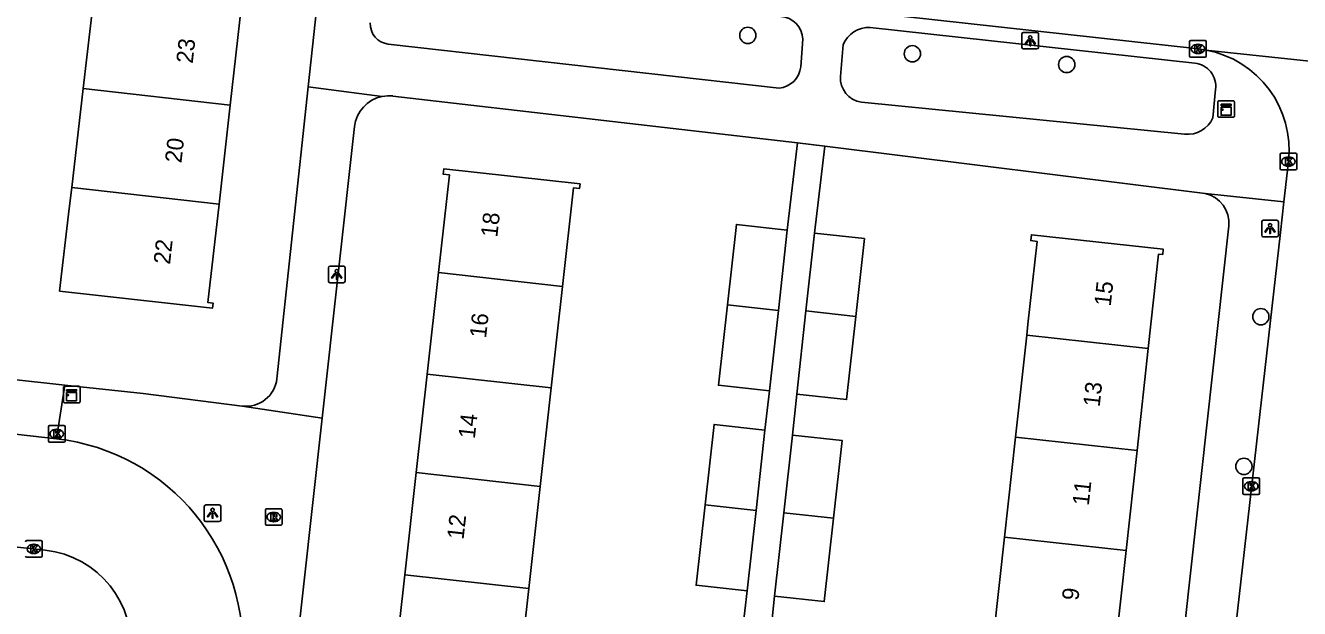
# Model space of a CAD drawing. Extents: x 162026 to 163499, y 387297 to 388169.
# Drawn here: x 162652.8 to 162729.3, y 387463.1 to 387498.1 of the extents above; entities that cross this region are included whole.
import ezdxf

# ---------------------------------------------------------------- set-up
doc = ezdxf.new("R2010")
doc.units = 0
for name, color, linetype in [('IMGEO_Boom', 7, 'Continuous'), ('IMGEO_Kast', 7, 'Continuous'), ('IMGEO_Kolk', 7, 'Continuous'), ('IMGEO_Lichtpunt', 7, 'Continuous'), ('IMGEO_Pand', 7, 'Continuous'), ('IMGEO_Pand_nummerreeks', 7, 'Continuous'), ('IMGEO_Rijbaan_lokaal_open', 7, 'Continuous'), ('IMGEO_Rioolput', 7, 'Continuous'), ('IMGEO_Voetpad_open', 7, 'Continuous')]:
    doc.layers.add(name, color=color, linetype=linetype)

msp = doc.modelspace()

# ---------------------------------------------------------------- linework, layer by layer
at = {"layer": 'IMGEO_Boom'}
for centre in [(162696.159, 387497.521), (162706.045, 387496.418), (162715.315, 387495.772), (162726.978, 387480.621), (162725.959, 387471.628)]:
    msp.add_circle(centre, 0.489, dxfattribs=at)
at = {"layer": 'IMGEO_Kast'}
for p, q in [((162724.393, 387492.675), (162724.393, 387493.516)), ((162724.393, 387493.516), (162724.393, 387492.675)), ((162724.468, 387493.6), (162725.309, 387493.6)), ((162725.309, 387493.6), (162724.468, 387493.6)), ((162725.393, 387493.525), (162725.393, 387492.684)), ((162725.393, 387492.684), (162725.393, 387493.525)), ((162725.318, 387492.6), (162724.477, 387492.6)), ((162724.477, 387492.6), (162725.318, 387492.6)), ((162655.04, 387475.518), (162655.04, 387476.359)), ((162655.04, 387476.359), (162655.04, 387475.518)), ((162655.115, 387476.443), (162655.956, 387476.443)), ((162655.956, 387476.443), (162655.115, 387476.443)), ((162656.04, 387476.368), (162656.04, 387475.527)), ((162656.04, 387475.527), (162656.04, 387476.368)), ((162655.965, 387475.443), (162655.124, 387475.443)), ((162655.124, 387475.443), (162655.965, 387475.443))]:
    msp.add_line(p, q, dxfattribs=at)
for points in [[(162724.588, 387493.39), (162725.188, 387493.39), (162725.188, 387493.305), (162724.588, 387493.305), (162724.588, 387493.39)], [(162724.588, 387493.215), (162725.188, 387493.215), (162725.188, 387492.726), (162724.588, 387492.726), (162724.588, 387493.215)], [(162655.235, 387476.233), (162655.835, 387476.233), (162655.835, 387476.148), (162655.235, 387476.148), (162655.235, 387476.233)], [(162655.235, 387476.058), (162655.835, 387476.058), (162655.835, 387475.569), (162655.235, 387475.569), (162655.235, 387476.058)]]:
    msp.add_lwpolyline(points, dxfattribs=at)
for centre in [(162724.672, 387493.064), (162655.319, 387475.907)]:
    msp.add_circle(centre, 0.0377, dxfattribs=at)
for centre, start, end in [((162724.471, 387493.522), 92.4484, 184.28452), ((162724.471, 387493.522), 92.4484, 184.28452), ((162725.315, 387493.522), 2.4484, 94.28452), ((162725.315, 387493.522), 2.4484, 94.28452), ((162724.471, 387492.678), 182.4484, 274.28452), ((162724.471, 387492.678), 182.4484, 274.28452), ((162725.315, 387492.678), 272.4484, 4.28452), ((162725.315, 387492.678), 272.4484, 4.28452), ((162655.118, 387476.365), 92.4484, 184.28452), ((162655.118, 387476.365), 92.4484, 184.28452), ((162655.962, 387476.365), 2.4484, 94.28452), ((162655.962, 387476.365), 2.4484, 94.28452), ((162655.118, 387475.521), 182.4484, 274.28452), ((162655.118, 387475.521), 182.4484, 274.28452), ((162655.962, 387475.521), 272.4484, 4.28452), ((162655.962, 387475.521), 272.4484, 4.28452)]:
    msp.add_arc(centre, 0.0779, start, end, dxfattribs=at)
at = {"layer": 'IMGEO_Kolk'}
for p, q in [((162722.699, 387496.283), (162722.699, 387497.135)), ((162722.774, 387497.209), (162723.626, 387497.209)), ((162723.7, 387497.135), (162723.7, 387496.283)), ((162723.21, 387496.429), (162723.185, 387496.429)), ((162723.187, 387496.989), (162723.212, 387496.989)), ((162723.626, 387496.209), (162722.774, 387496.209)), ((162728.136, 387489.515), (162728.136, 387490.367)), ((162728.211, 387490.441), (162729.063, 387490.441)), ((162729.137, 387490.367), (162729.137, 387489.515)), ((162728.647, 387489.661), (162728.622, 387489.661)), ((162728.624, 387490.221), (162728.649, 387490.221)), ((162729.063, 387489.441), (162728.211, 387489.441)), ((162654.139, 387473.151), (162654.139, 387474.003)), ((162654.214, 387474.077), (162655.066, 387474.077)), ((162654.627, 387473.857), (162654.652, 387473.857)), ((162655.14, 387474.003), (162655.14, 387473.151)), ((162655.066, 387473.077), (162654.214, 387473.077)), ((162654.65, 387473.297), (162654.625, 387473.297)), ((162725.9, 387470.012), (162725.9, 387470.864)), ((162725.975, 387470.938), (162726.827, 387470.938)), ((162726.388, 387470.718), (162726.413, 387470.718)), ((162726.901, 387470.864), (162726.901, 387470.012)), ((162726.827, 387469.938), (162725.975, 387469.938)), ((162726.411, 387470.158), (162726.386, 387470.158)), ((162652.838, 387467.17), (162653.69, 387467.17)), ((162653.251, 387466.95), (162653.276, 387466.95)), ((162653.764, 387467.096), (162653.764, 387466.244)), ((162653.69, 387466.17), (162652.838, 387466.17)), ((162653.274, 387466.39), (162653.249, 387466.39))]:
    msp.add_line(p, q, dxfattribs=at)
for points in [[(162722.699, 387496.283), (162722.699, 387497.135)], [(162722.774, 387497.209), (162723.626, 387497.209)], [(162723.7, 387497.135), (162723.7, 387496.283)], [(162723.02, 387496.909), (162723.143, 387496.909), (162723.143, 387496.758), (162723.273, 387496.909), (162723.437, 387496.909), (162723.291, 387496.758), (162723.444, 387496.509), (162723.292, 387496.509), (162723.207, 387496.673), (162723.143, 387496.606), (162723.143, 387496.509), (162723.02, 387496.509), (162723.02, 387496.909)], [(162723.626, 387496.209), (162722.774, 387496.209)], [(162728.136, 387489.515), (162728.136, 387490.367)], [(162728.211, 387490.441), (162729.063, 387490.441)], [(162729.137, 387490.367), (162729.137, 387489.515)], [(162728.457, 387490.141), (162728.58, 387490.141), (162728.58, 387489.99), (162728.71, 387490.141), (162728.874, 387490.141), (162728.728, 387489.99), (162728.881, 387489.741), (162728.729, 387489.741), (162728.644, 387489.905), (162728.58, 387489.838), (162728.58, 387489.741), (162728.457, 387489.741), (162728.457, 387490.141)], [(162729.063, 387489.441), (162728.211, 387489.441)], [(162654.139, 387473.151), (162654.139, 387474.003)], [(162654.214, 387474.077), (162655.066, 387474.077)], [(162654.46, 387473.777), (162654.583, 387473.777), (162654.583, 387473.626), (162654.713, 387473.777), (162654.877, 387473.777), (162654.731, 387473.626), (162654.884, 387473.377), (162654.732, 387473.377), (162654.647, 387473.541), (162654.583, 387473.474), (162654.583, 387473.377), (162654.46, 387473.377), (162654.46, 387473.777)], [(162655.14, 387474.003), (162655.14, 387473.151)], [(162655.066, 387473.077), (162654.214, 387473.077)], [(162725.9, 387470.012), (162725.9, 387470.864)], [(162725.975, 387470.938), (162726.827, 387470.938)], [(162726.221, 387470.638), (162726.344, 387470.638), (162726.344, 387470.487), (162726.474, 387470.638), (162726.638, 387470.638), (162726.492, 387470.487), (162726.645, 387470.238), (162726.493, 387470.238), (162726.408, 387470.402), (162726.344, 387470.335), (162726.344, 387470.238), (162726.221, 387470.238), (162726.221, 387470.638)], [(162726.901, 387470.864), (162726.901, 387470.012)], [(162726.827, 387469.938), (162725.975, 387469.938)], [(162652.838, 387467.17), (162653.69, 387467.17)], [(162653.084, 387466.87), (162653.207, 387466.87), (162653.207, 387466.719), (162653.337, 387466.87), (162653.501, 387466.87), (162653.355, 387466.719), (162653.508, 387466.47), (162653.356, 387466.47), (162653.271, 387466.634), (162653.207, 387466.567), (162653.207, 387466.47), (162653.084, 387466.47), (162653.084, 387466.87)], [(162653.764, 387467.096), (162653.764, 387466.244)], [(162653.69, 387466.17), (162652.838, 387466.17)]]:
    msp.add_lwpolyline(points, dxfattribs=at)
for centre, start, end in [((162722.776, 387497.133), 91.55205, 178.44795), ((162722.776, 387497.133), 91.55205, 178.44795), ((162723.624, 387497.133), 1.55205, 88.44795), ((162723.624, 387497.133), 1.55205, 88.44795), ((162722.776, 387496.285), 181.55205, 268.44795), ((162722.776, 387496.285), 181.55205, 268.44795), ((162723.624, 387496.285), 271.55205, 358.44795), ((162723.624, 387496.285), 271.55205, 358.44795), ((162728.213, 387490.365), 91.55205, 178.44795), ((162728.213, 387490.365), 91.55205, 178.44795), ((162729.061, 387490.365), 1.55205, 88.44795), ((162729.061, 387490.365), 1.55205, 88.44795), ((162728.213, 387489.517), 181.55205, 268.44795), ((162728.213, 387489.517), 181.55205, 268.44795), ((162729.061, 387489.517), 271.55205, 358.44795), ((162729.061, 387489.517), 271.55205, 358.44795), ((162654.216, 387474.001), 91.55205, 178.44795), ((162654.216, 387474.001), 91.55205, 178.44795), ((162655.064, 387474.001), 1.55205, 88.44795), ((162655.064, 387474.001), 1.55205, 88.44795), ((162654.216, 387473.153), 181.55205, 268.44795), ((162654.216, 387473.153), 181.55205, 268.44795), ((162655.064, 387473.153), 271.55205, 358.44795), ((162655.064, 387473.153), 271.55205, 358.44795), ((162725.977, 387470.862), 91.55205, 178.44795), ((162725.977, 387470.862), 91.55205, 178.44795), ((162726.825, 387470.862), 1.55205, 88.44795), ((162726.825, 387470.862), 1.55205, 88.44795), ((162725.977, 387470.014), 181.55205, 268.44795), ((162725.977, 387470.014), 181.55205, 268.44795), ((162726.825, 387470.014), 271.55205, 358.44795), ((162726.825, 387470.014), 271.55205, 358.44795), ((162652.84, 387467.094), 91.55205, 178.44795), ((162652.84, 387467.094), 91.55205, 178.44795), ((162653.688, 387467.094), 1.55205, 88.44795), ((162653.688, 387467.094), 1.55205, 88.44795), ((162652.84, 387466.246), 181.55205, 268.44795), ((162652.84, 387466.246), 181.55205, 268.44795), ((162653.688, 387466.246), 271.55205, 358.44795), ((162653.688, 387466.246), 271.55205, 358.44795)]:
    msp.add_arc(centre, 0.0765, start, end, dxfattribs=at)
for centre, major_axis, ratio, start_param, end_param in [((162723.186, 387496.709), (-0.387, 0.002), 0.722429, 4.712389, 7.853982), ((162723.211, 387496.709), (-0.39, 0.002), 0.717154, 1.570796, 4.712389), ((162728.623, 387489.941), (-0.387, 0.002), 0.722429, 4.712389, 7.853982), ((162728.648, 387489.941), (-0.39, 0.002), 0.717154, 1.570796, 4.712389), ((162654.626, 387473.577), (-0.387, 0.002), 0.722429, 4.712389, 7.853982), ((162654.651, 387473.577), (-0.39, 0.002), 0.717154, 1.570796, 4.712389), ((162726.387, 387470.438), (-0.387, 0.002), 0.722429, 4.712389, 7.853982), ((162726.412, 387470.438), (-0.39, 0.002), 0.717154, 1.570796, 4.712389), ((162653.25, 387466.67), (-0.387, 0.002), 0.722429, 4.712389, 7.853982), ((162653.275, 387466.67), (-0.39, 0.002), 0.717154, 1.570796, 4.712389)]:
    msp.add_ellipse(centre, major_axis=major_axis, ratio=ratio, start_param=start_param, end_param=end_param, dxfattribs=at)
at = {"layer": 'IMGEO_Lichtpunt'}
for p, q in [((162712.628, 387497.607), (162712.628, 387496.8)), ((162712.628, 387497.607), (162712.628, 387496.8)), ((162713.53, 387497.702), (162712.722, 387497.702)), ((162713.53, 387497.702), (162712.722, 387497.702)), ((162713.624, 387496.8), (162713.624, 387497.607)), ((162713.624, 387496.8), (162713.624, 387497.607)), ((162712.722, 387496.706), (162713.53, 387496.706)), ((162712.722, 387496.706), (162713.53, 387496.706)), ((162727.936, 387486.417), (162727.128, 387486.417)), ((162727.936, 387486.417), (162727.128, 387486.417)), ((162727.034, 387486.322), (162727.034, 387485.515)), ((162727.034, 387486.322), (162727.034, 387485.515)), ((162728.03, 387485.515), (162728.03, 387486.322)), ((162728.03, 387485.515), (162728.03, 387486.322)), ((162727.128, 387485.421), (162727.936, 387485.421)), ((162727.128, 387485.421), (162727.936, 387485.421)), ((162670.966, 387483.563), (162670.966, 387482.756)), ((162670.966, 387483.563), (162670.966, 387482.756)), ((162671.868, 387483.658), (162671.06, 387483.658)), ((162671.868, 387483.658), (162671.06, 387483.658)), ((162671.962, 387482.756), (162671.962, 387483.563)), ((162671.962, 387482.756), (162671.962, 387483.563)), ((162671.06, 387482.662), (162671.868, 387482.662)), ((162671.06, 387482.662), (162671.868, 387482.662)), ((162663.504, 387469.214), (162663.504, 387468.407)), ((162663.504, 387469.214), (162663.504, 387468.407)), ((162664.406, 387469.309), (162663.598, 387469.309)), ((162664.406, 387469.309), (162663.598, 387469.309)), ((162664.5, 387468.407), (162664.5, 387469.214)), ((162664.5, 387468.407), (162664.5, 387469.214)), ((162663.598, 387468.313), (162664.406, 387468.313)), ((162663.598, 387468.313), (162664.406, 387468.313))]:
    msp.add_line(p, q, dxfattribs=at)
for points in [[(162713.002, 387497.271), (162713.041, 387497.243), (162712.853, 387496.981), (162712.815, 387497.008), (162713.002, 387497.271)], [(162713.104, 387497.223), (162713.151, 387497.223), (162713.151, 387496.901), (162713.104, 387496.901), (162713.104, 387497.223)], [(162713.214, 387497.243), (162713.252, 387497.27), (162713.439, 387497.008), (162713.4, 387496.98), (162713.214, 387497.243)], [(162727.408, 387485.986), (162727.447, 387485.958), (162727.259, 387485.696), (162727.221, 387485.723), (162727.408, 387485.986)], [(162727.51, 387485.938), (162727.557, 387485.938), (162727.557, 387485.616), (162727.51, 387485.616), (162727.51, 387485.938)], [(162727.62, 387485.958), (162727.658, 387485.985), (162727.845, 387485.723), (162727.806, 387485.695), (162727.62, 387485.958)], [(162671.34, 387483.227), (162671.379, 387483.199), (162671.191, 387482.937), (162671.153, 387482.964), (162671.34, 387483.227)], [(162671.442, 387483.179), (162671.489, 387483.179), (162671.489, 387482.857), (162671.442, 387482.857), (162671.442, 387483.179)], [(162671.552, 387483.199), (162671.59, 387483.226), (162671.777, 387482.964), (162671.738, 387482.936), (162671.552, 387483.199)], [(162663.878, 387468.878), (162663.917, 387468.85), (162663.729, 387468.588), (162663.691, 387468.615), (162663.878, 387468.878)], [(162663.98, 387468.83), (162664.027, 387468.83), (162664.027, 387468.508), (162663.98, 387468.508), (162663.98, 387468.83)], [(162664.09, 387468.85), (162664.128, 387468.877), (162664.315, 387468.615), (162664.276, 387468.587), (162664.09, 387468.85)]]:
    msp.add_lwpolyline(points, dxfattribs=at)
for centre in [(162713.127, 387497.405), (162727.533, 387486.12), (162671.465, 387483.361), (162664.003, 387469.012)]:
    msp.add_circle(centre, 0.0994, dxfattribs=at)
for centre, start, end in [((162712.722, 387497.607), 90, 180), ((162712.722, 387497.607), 90, 180), ((162713.53, 387497.607), 0, 90), ((162713.53, 387497.607), 0, 90), ((162712.722, 387496.8), 180, 270), ((162712.722, 387496.8), 180, 270), ((162713.53, 387496.8), 270, 0), ((162713.53, 387496.8), 270, 360), ((162727.128, 387486.322), 90, 180), ((162727.128, 387486.322), 90, 180), ((162727.936, 387486.322), 0, 90), ((162727.936, 387486.322), 0, 90), ((162727.128, 387485.515), 180, 270), ((162727.128, 387485.515), 180, 270), ((162727.936, 387485.515), 270, 0), ((162727.936, 387485.515), 270, 360), ((162671.06, 387483.563), 90, 180), ((162671.06, 387483.563), 90, 180), ((162671.868, 387483.563), 0, 90), ((162671.868, 387483.563), 0, 90), ((162671.06, 387482.756), 180, 270), ((162671.06, 387482.756), 180, 270), ((162671.868, 387482.756), 270, 0), ((162671.868, 387482.756), 270, 360), ((162663.598, 387469.214), 90, 180), ((162663.598, 387469.214), 90, 180), ((162664.406, 387469.214), 0, 90), ((162664.406, 387469.214), 0, 90), ((162663.598, 387468.407), 180, 270), ((162663.598, 387468.407), 180, 270), ((162664.406, 387468.407), 270, 0), ((162664.406, 387468.407), 270, 360)]:
    msp.add_arc(centre, 0.0946, start, end, dxfattribs=at)
at = {"layer": 'IMGEO_Pand'}
for points in [[(162656.233, 387494.335), (162656.892, 387500), (162656.939, 387500.403)], [(162665.741, 387499.343), (162665.064, 387493.339)], [(162655.54, 387488.382), (162656.233, 387494.335)], [(162656.233, 387494.335), (162665.064, 387493.339)], [(162665.064, 387493.339), (162664.392, 387487.384)], [(162677.573, 387483.274), (162678.228, 387489.139), (162677.864, 387489.18), (162677.901, 387489.514), (162686.085, 387488.6), (162686.055, 387488.329), (162685.688, 387488.37), (162685.026, 387482.441)], [(162664.392, 387487.384), (162663.725, 387481.473), (162664.031, 387481.439), (162663.996, 387481.13), (162654.815, 387482.165), (162655.394, 387487.132), (162655.54, 387488.382)], [(162655.54, 387488.382), (162664.392, 387487.384)], [(162694.932, 387481.334), (162695.469, 387486.162), (162698.53, 387485.821)], [(162698.53, 387485.821), (162697.992, 387480.992)], [(162699.653, 387480.971), (162700.174, 387485.645)], [(162700.174, 387485.645), (162703.166, 387485.311), (162702.646, 387480.643)], [(162712.917, 387479.514), (162712.99, 387480.179), (162713.536, 387485.149), (162713.156, 387485.191), (162713.194, 387485.543), (162721.119, 387484.672), (162721.085, 387484.359), (162720.84, 387484.385), (162720.216, 387478.712)], [(162676.892, 387477.177), (162677.573, 387483.274)], [(162685.026, 387482.441), (162677.573, 387483.274)], [(162685.026, 387482.441), (162684.345, 387476.344)], [(162697.455, 387476.164), (162694.394, 387476.505), (162694.932, 387481.334)], [(162694.932, 387481.334), (162697.992, 387480.992)], [(162697.992, 387480.992), (162697.455, 387476.164)], [(162699.096, 387475.972), (162699.653, 387480.971)], [(162702.646, 387480.643), (162702.088, 387475.638), (162699.096, 387475.972)], [(162699.653, 387480.971), (162702.646, 387480.643)], [(162712.243, 387473.385), (162712.917, 387479.514)], [(162712.917, 387479.514), (162720.216, 387478.712)], [(162720.216, 387478.712), (162719.543, 387472.583)], [(162676.231, 387471.26), (162676.892, 387477.177)], [(162684.345, 387476.344), (162676.892, 387477.177)], [(162684.345, 387476.344), (162683.684, 387470.427)], [(162693.59, 387469.32), (162694.127, 387474.148), (162697.188, 387473.807)], [(162697.188, 387473.807), (162696.65, 387468.978)], [(162698.319, 387468.839), (162698.84, 387473.513)], [(162698.84, 387473.513), (162701.832, 387473.179), (162701.312, 387468.51)], [(162711.583, 387467.382), (162712.243, 387473.385)], [(162719.543, 387472.583), (162712.243, 387473.385)], [(162719.543, 387472.583), (162718.883, 387466.58)], [(162675.546, 387465.121), (162676.231, 387471.26)], [(162676.231, 387471.26), (162683.684, 387470.427)], [(162683.684, 387470.427), (162682.999, 387464.288)], [(162696.113, 387464.15), (162693.052, 387464.491), (162693.59, 387469.32)], [(162696.65, 387468.978), (162693.59, 387469.32)], [(162696.65, 387468.978), (162696.113, 387464.15)], [(162697.762, 387463.84), (162698.319, 387468.839)], [(162701.312, 387468.51), (162698.319, 387468.839)], [(162701.312, 387468.51), (162700.754, 387463.506), (162697.762, 387463.84)], [(162710.924, 387461.388), (162711.583, 387467.382)], [(162711.583, 387467.382), (162718.883, 387466.58)], [(162718.883, 387466.58), (162718.224, 387460.585)], [(162674.885, 387459.207), (162675.546, 387465.121)], [(162682.999, 387464.288), (162675.546, 387465.121)], [(162682.999, 387464.288), (162682.338, 387458.374)]]:
    msp.add_lwpolyline(points, dxfattribs=at)
at = {"layer": 'IMGEO_Rijbaan_lokaal_open'}
for points in [[(162679.933, 387501.42), (162693.547, 387500), (162723.24, 387496.706)], [(162741.8, 387494.715), (162723.664, 387496.644)], [(162728.638, 387489.937), (162728.365, 387487.531)], [(162728.365, 387487.531), (162728.156, 387485.683), (162721.78, 387429.425)], [(162654.632, 387473.285), (162565.337, 387483.455)], [(162634.592, 387468.67), (162653.956, 387466.597)]]:
    msp.add_lwpolyline(points, dxfattribs=at)
for centre, radius, start, end in [((162722.613, 387490.939), 5.801, 79.56419, 83.79742), ((162722.565, 387490.631), 6.113, 353.48213, 79.64011), ((162653.204, 387460.764), 12.602, 354.81015, 83.49589), ((162653.302, 387460.819), 5.815, 353.61345, 83.54285)]:
    msp.add_arc(centre, radius, start, end, dxfattribs=at)
at = {"layer": 'IMGEO_Rioolput'}
for p, q in [((162667.173, 387468.161), (162667.173, 387469.013)), ((162667.248, 387469.087), (162668.1, 387469.087)), ((162667.661, 387468.867), (162667.686, 387468.867)), ((162668.174, 387469.013), (162668.174, 387468.161)), ((162668.1, 387468.087), (162667.248, 387468.087)), ((162667.684, 387468.307), (162667.659, 387468.307))]:
    msp.add_line(p, q, dxfattribs=at)
for points in [[(162667.173, 387468.161), (162667.173, 387469.013)], [(162667.248, 387469.087), (162668.1, 387469.087)], [(162668.174, 387469.013), (162668.174, 387468.161)], [(162668.1, 387468.087), (162667.248, 387468.087)], [(162667.762, 387468.785), (162667.51, 387468.787), (162667.51, 387468.387)], [(162667.51, 387468.387), (162667.634, 387468.387), (162667.634, 387468.549), (162667.645, 387468.549)], [(162667.688, 387468.706), (162667.634, 387468.706), (162667.634, 387468.625)], [(162667.634, 387468.625), (162667.686, 387468.625)], [(162667.692, 387468.52), (162667.763, 387468.387), (162667.903, 387468.387), (162667.838, 387468.513)]]:
    msp.add_lwpolyline(points, dxfattribs=at)
for centre, radius, start, end in [((162667.25, 387469.011), 0.0765, 91.55205, 178.44795), ((162667.25, 387469.011), 0.0765, 91.55205, 178.44795), ((162668.098, 387469.011), 0.0765, 1.55205, 88.44795), ((162668.098, 387469.011), 0.0765, 1.55205, 88.44795), ((162667.25, 387468.163), 0.0765, 181.55205, 268.44795), ((162667.25, 387468.163), 0.0765, 181.55205, 268.44795), ((162667.644, 387468.496), 0.0533, 26.02933, 88.69889), ((162667.67, 387468.814), 0.19, 274.7715, 282.96867), ((162667.694, 387468.61), 0.0964, 77.00612, 93.18647), ((162667.708, 387468.667), 0.0378, 276.66336, 79.67722), ((162667.761, 387468.675), 0.109, 350.36119, 89.41601), ((162667.759, 387468.675), 0.112, 277.58423, 350.98172), ((162667.743, 387468.46), 0.108, 29.51342, 73.79051), ((162668.098, 387468.163), 0.0765, 271.55205, 358.44795), ((162668.098, 387468.163), 0.0765, 271.55205, 358.44795)]:
    msp.add_arc(centre, radius, start, end, dxfattribs=at)
for centre, major_axis, ratio, start_param, end_param in [((162667.66, 387468.587), (-0.387, 0.002), 0.722429, 4.712389, 7.853982), ((162667.685, 387468.587), (-0.39, 0.002), 0.717154, 1.570796, 4.712389)]:
    msp.add_ellipse(centre, major_axis=major_axis, ratio=ratio, start_param=start_param, end_param=end_param, dxfattribs=at)
at = {"layer": 'IMGEO_Voetpad_open'}
for points in [[(162669.22, 387511.377), (162670.578, 387502.171), (162670.345, 387500), (162669.747, 387494.427)], [(162703.499, 387498.005), (162723.009, 387495.861)], [(162699.465, 387497.299), (162699.34, 387495.639)], [(162698.032, 387494.359), (162674.558, 387497.001)], [(162701.723, 387495.062), (162701.88, 387496.967)], [(162669.747, 387494.427), (162667.865, 387476.897)], [(162674.187, 387493.854), (162669.747, 387494.427)], [(162724.257, 387494.274), (162724.098, 387492.568)], [(162699.138, 387491.059), (162674.831, 387493.881)], [(162722.4, 387491.582), (162702.981, 387493.506)], [(162672.53, 387492.044), (162670.59, 387474.531)], [(162698.53, 387485.821), (162699.138, 387491.059)], [(162699.138, 387491.059), (162700.78, 387490.868)], [(162700.78, 387490.868), (162700.174, 387485.645)], [(162700.78, 387490.868), (162723.639, 387488.032)], [(162728.365, 387487.531), (162723.639, 387488.032)], [(162725.047, 387486.081), (162718.833, 387429.648)], [(162655.129, 387476.518), (162644.773, 387477.651)], [(162655.129, 387476.518), (162654.632, 387473.285)], [(162665.783, 387475.25), (162659.83, 387476.003), (162655.129, 387476.518)], [(162697.188, 387473.807), (162697.455, 387476.164)], [(162699.096, 387475.972), (162698.84, 387473.513)], [(162670.59, 387474.531), (162665.783, 387475.25)], [(162670.59, 387474.531), (162666.138, 387434.35)], [(162695.842, 387461.754), (162696.113, 387464.15)], [(162697.762, 387463.84), (162697.521, 387461.509)]]:
    msp.add_lwpolyline(points, dxfattribs=at)
for centre, radius, start, end in [((162698.051, 387497.245), 1.415, 2.19535, 86.61104), ((162674.694, 387498.215), 1.222, 177.5077, 263.59054), ((162703.448, 387496.303), 1.703, 88.27723, 157.0536), ((162697.924, 387495.777), 1.422, 274.34342, 354.41684), ((162722.855, 387494.455), 1.414, 352.62739, 83.73488), ((162703.197, 387494.967), 1.477, 176.30477, 261.60515), ((162674.597, 387491.815), 2.08, 101.37113, 173.68256), ((162674.597, 387491.764), 2.13, 83.69899, 101.1025), ((162722.555, 387493.271), 1.696, 264.77192, 335.5141), ((162723.238, 387486.259), 1.818, 354.37688, 77.25767), ((162666.014, 387477.097), 1.861, 262.8626, 353.83007)]:
    msp.add_arc(centre, radius, start, end, dxfattribs=at)

# ---------------------------------------------------------------- texts
at = {"layer": 'IMGEO_Pand_nummerreeks'}
for s, rotation, p in [('23', 83.56661, (162662.806, 387495.802)), ('20', 83.56162, (162662.131, 387489.826)), ('18', 83.6274, (162681.106, 387485.357)), ('22', 83.56195, (162661.444, 387483.732)), ('15', 83.72732, (162717.957, 387481.221)), ('16', 83.6274, (162680.43, 387479.305)), ('13', 83.72732, (162717.292, 387475.175)), ('14', 83.6274, (162679.755, 387473.256)), ('11', 83.72732, (162716.64, 387469.241)), ('12', 83.6274, (162679.078, 387467.204)), ('9', 83.72732, (162716.014, 387463.539))]:
    msp.add_text(s, height=1, rotation=rotation, dxfattribs=at).set_placement(p)

doc.saveas('drawing.dxf')
